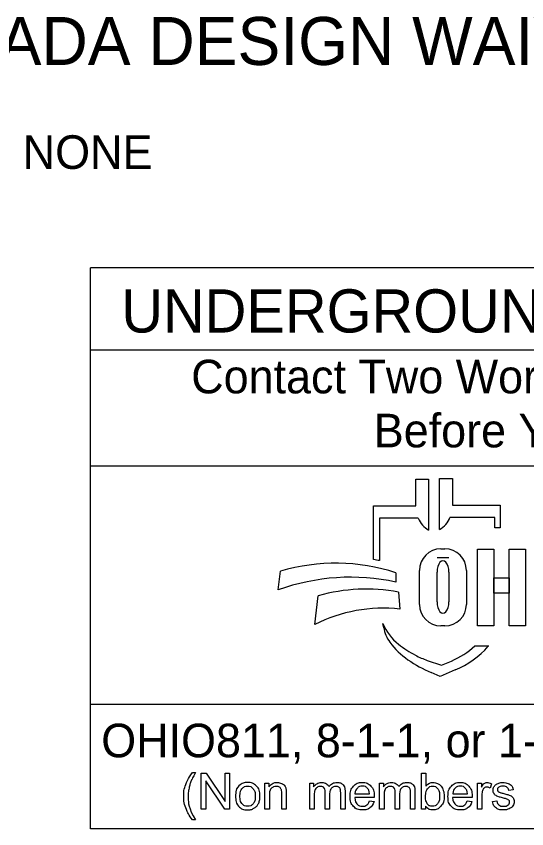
# Model space of a CAD drawing. Extents: x 0 to 34, y 0 to 22.
# Drawn here: x 2.068 to 4.196, y 2.143 to 5.529 of the extents above; entities that cross this region are included whole.
import ezdxf

# ---------------------------------------------------------------- set-up
doc = ezdxf.new("R2010")
doc.units = 0
for name, color, linetype in [('Default', 7, 'Continuous'), ('SH_Data', 7, 'Continuous'), ('SH_Text', 7, 'Continuous')]:
    doc.layers.add(name, color=color, linetype=linetype)

msp = doc.modelspace()

# ---------------------------------------------------------------- linework, layer by layer
at = {"layer": 'SH_Data'}
for p, q in [((2.3775, 2.1428), (2.3775, 4.4803)), ((6.6275, 4.4803), (2.3775, 4.4803)), ((2.3775, 4.1387), (6.6275, 4.1387)), ((2.3775, 3.6553), (6.6275, 3.6553)), ((6.6275, 2.6607), (2.3775, 2.6607)), ((6.6275, 2.1428), (2.3775, 2.1428))]:
    msp.add_line(p, q, dxfattribs=at)
at = {"layer": 'SH_Text'}
for p, q in [((3.7335, 3.4883), (3.7335, 3.5998)), ((3.7335, 3.5998), (3.7872, 3.5998)), ((3.7872, 3.5998), (3.7872, 3.3877)), ((3.8329, 3.39), (3.8329, 3.6021)), ((3.8329, 3.6021), (3.8865, 3.6021)), ((3.8865, 3.6021), (3.8865, 3.4906)), ((3.5576, 3.2644), (3.5576, 3.4883)), ((3.5576, 3.4883), (3.7335, 3.4883)), ((3.8865, 3.4906), (4.0857, 3.4906)), ((4.0857, 3.4906), (4.0857, 3.3968)), ((3.5828, 3.4369), (3.5828, 3.26)), ((3.7439, 3.4369), (3.5828, 3.4369)), ((4.0625, 3.4392), (3.8761, 3.4392)), ((4.0625, 3.3968), (4.0625, 3.4392)), ((4.0857, 3.3968), (4.0625, 3.3968)), ((3.8385, 3.3091), (3.8551, 3.3091)), ((3.8718, 3.2721), (3.822, 3.2721)), ((3.7491, 3.0776), (3.7491, 3.2196)), ((3.9445, 3.2196), (3.9445, 3.0776)), ((3.1602, 3.1381), (3.1696, 3.2162)), ((3.6509, 3.2097), (3.6509, 3.1709)), ((3.822, 3.089), (3.822, 3.2114)), ((3.8718, 3.2114), (3.8718, 3.089)), ((3.6608, 3.1291), (3.6671, 3.0582)), ((3.312, 2.9936), (3.3267, 3.1137)), ((3.5997, 2.9807), (3.5967, 2.9986)), ((3.8551, 2.9882), (3.8385, 2.9882)), ((3.98, 2.9048), (4.0375, 2.9048)), ((3.7816, 2.8444), (3.841, 2.8239)), ((3.841, 2.8239), (3.8821, 2.8417)), ((3.835, 2.7769), (3.7976, 2.7934)), ((3.8983, 2.8044), (3.835, 2.7769))]:
    msp.add_line(p, q, dxfattribs=at)
for points in [[(3.991, 3.3081), (4.0589, 3.3081), (4.0589, 2.9881), (3.991, 2.9881)], [(4.1231, 3.3081), (4.1911, 3.3081), (4.1911, 2.9881), (4.1231, 2.9881)], [(4.0589, 3.1882), (4.1231, 3.1882), (4.1231, 3.1242), (4.0589, 3.1242)]]:
    msp.add_lwpolyline(points, close=True, dxfattribs=at)
for points in [[(2.8021, 2.3766), (2.8153, 2.3766)], [(2.8389, 2.2239), (2.8389, 2.3741), (2.8592, 2.3741), (2.9382, 2.2561), (2.9382, 2.3741), (2.9572, 2.3741), (2.9572, 2.2239), (2.9369, 2.2239), (2.8579, 2.3419), (2.8579, 2.2239), (2.8389, 2.2239)], [(3.7743, 2.2239), (3.7573, 2.2239), (3.7573, 2.3741), (3.7757, 2.3741), (3.7757, 2.3206)], [(3.1048, 2.2239), (3.1048, 2.3328), (3.1214, 2.3328), (3.1214, 2.3173)], [(3.2912, 2.2239), (3.2912, 2.3328), (3.3077, 2.3328), (3.3077, 2.3174)], [(3.5826, 2.2239), (3.5826, 2.3328), (3.5991, 2.3328), (3.5991, 2.3174)], [(3.9904, 2.2239), (3.9904, 2.3328), (4.007, 2.3328), (4.007, 2.3163)], [(4.0495, 2.3293), (4.043, 2.3122)], [(4.1394, 2.3046), (4.1213, 2.3022)], [(3.1233, 2.2833), (3.1233, 2.2239), (3.1048, 2.2239)], [(3.1932, 2.2908), (3.1932, 2.2239), (3.1748, 2.2239), (3.1748, 2.2901)], [(3.3097, 2.2803), (3.3097, 2.2239), (3.2912, 2.2239)], [(3.3743, 2.2871), (3.3743, 2.2239), (3.3559, 2.2239), (3.3559, 2.2946)], [(3.4388, 2.2986), (3.4388, 2.2239), (3.4203, 2.2239), (3.4203, 2.2924)], [(3.56, 2.2736), (3.4788, 2.2736)], [(3.4799, 2.2887), (3.5406, 2.2887)], [(3.601, 2.2803), (3.601, 2.2239), (3.5826, 2.2239)], [(3.6657, 2.2871), (3.6657, 2.2239), (3.6473, 2.2239), (3.6473, 2.2946)], [(3.7301, 2.2986), (3.7301, 2.2239), (3.7117, 2.2239), (3.7117, 2.2924)], [(3.968, 2.2736), (3.8868, 2.2736)], [(3.8879, 2.2887), (3.9486, 2.2887)], [(4.0088, 2.2809), (4.0088, 2.2239), (3.9904, 2.2239)], [(3.5404, 2.2591), (3.5595, 2.2567)], [(3.7743, 2.2375), (3.7743, 2.2239)], [(3.9484, 2.2591), (3.9675, 2.2567)], [(4.053, 2.2564), (4.0712, 2.2593)], [(2.8153, 2.1798), (2.8021, 2.1798)]]:
    msp.add_lwpolyline(points, dxfattribs=at)
for centre, radius, start, end in [((3.8353, 3.4736), 0.0985, 201.9296, 240.7469), ((3.7847, 3.476), 0.0985, 299.2531, 338.0704), ((3.8385, 3.2196), 0.0895, 90, 180), ((3.8551, 3.2196), 0.0895, 0, 90), ((3.4295, 2.4554), 0.8191, 79.2074, 81.0007), ((3.3997, 2.4302), 0.8191, 72.1402, 106.3144), ((3.4628, 2.2991), 0.8919, 77.8238, 109.8274), ((3.5267, 2.4094), 0.7322, 79.44, 105.8467), ((3.5987, 2.4262), 0.6357, 83.8248, 116.8021), ((3.8385, 3.0776), 0.0895, 180, 270), ((3.8551, 3.0776), 0.0895, 270, 0), ((3.7841, 3.0707), 0.2008, 201.0457, 232.5314), ((3.741, 3.0048), 0.1433, 189.6817, 216.0884), ((3.8747, 3.1022), 0.3088, 216.0884, 235.7167), ((3.9766, 3.3219), 0.5173, 232.5314, 241.794), ((3.7387, 3.1722), 0.3602, 293.4582, 312.0712), ((3.7387, 3.1722), 0.401, 293.4582, 317.8286), ((4.0412, 3.3465), 0.6044, 235.7167, 246.2325), ((3.8914, 3.1631), 0.3371, 241.794, 250.9821)]:
    msp.add_arc(centre, radius, start, end, dxfattribs=at)
for centre, start_param, end_param in [((3.8469, 3.2114), 4.712389, 7.853982), ((3.8469, 3.089), 1.570796, 4.712389)]:
    msp.add_ellipse(centre, major_axis=(0, 0.0484), ratio=0.514403, start_param=start_param, end_param=end_param, dxfattribs=at)
for points in [[(2.8021, 2.1798), (2.7869, 2.199), (2.7763, 2.2248), (2.7657, 2.2506), (2.7657, 2.2783), (2.7657, 2.3026), (2.7736, 2.325), (2.7829, 2.3509), (2.8021, 2.3766)], [(2.8153, 2.3766), (2.8029, 2.3553), (2.7989, 2.3462), (2.7927, 2.332), (2.7891, 2.3167), (2.7847, 2.2975), (2.7847, 2.2782), (2.7847, 2.2289), (2.8153, 2.1798)], [(2.9814, 2.2783), (2.9814, 2.3085), (2.9981, 2.3231), (3.0122, 2.3352), (3.0323, 2.3352), (3.0547, 2.3352), (3.069, 2.3205), (3.0832, 2.3058), (3.0832, 2.2799), (3.0832, 2.2589), (3.0769, 2.2469), (3.0706, 2.2348), (3.0586, 2.2282), (3.0466, 2.2215), (3.0323, 2.2215), (3.0095, 2.2215), (2.9954, 2.2362), (2.9814, 2.2508), (2.9814, 2.2783)], [(3.0003, 2.2783), (3.0003, 2.2574), (3.0094, 2.247), (3.0185, 2.2366), (3.0323, 2.2366), (3.046, 2.2366), (3.0551, 2.2471), (3.0642, 2.2575), (3.0642, 2.279), (3.0642, 2.2991), (3.0551, 2.3095), (3.0459, 2.3199), (3.0323, 2.3199), (3.0185, 2.3199), (3.0094, 2.3096), (3.0003, 2.2992), (3.0003, 2.2783)], [(3.1214, 2.3173), (3.1334, 2.3352), (3.156, 2.3352), (3.1659, 2.3352), (3.1741, 2.3316), (3.1823, 2.3281), (3.1864, 2.3224), (3.1905, 2.3166), (3.1922, 2.3087), (3.1932, 2.3036), (3.1932, 2.2908)], [(3.1748, 2.2901), (3.1748, 2.3013), (3.1726, 2.3069), (3.1705, 2.3125), (3.165, 2.3158), (3.1595, 2.3191), (3.1521, 2.3191), (3.1404, 2.3191), (3.1318, 2.3117), (3.1233, 2.3042), (3.1233, 2.2833)], [(3.3077, 2.3174), (3.3128, 2.3254), (3.3214, 2.3303), (3.3299, 2.3352), (3.3407, 2.3352), (3.3528, 2.3352), (3.3606, 2.3301), (3.3683, 2.3251), (3.3715, 2.3161), (3.3844, 2.3352), (3.4051, 2.3352), (3.4213, 2.3352), (3.43, 2.3262), (3.4388, 2.3172), (3.4388, 2.2986)], [(3.3559, 2.2946), (3.3559, 2.3069), (3.3514, 2.313), (3.3469, 2.3191), (3.3366, 2.3191), (3.3288, 2.3191), (3.3222, 2.315), (3.3156, 2.311), (3.3126, 2.3031), (3.3097, 2.2952), (3.3097, 2.2803)], [(3.4203, 2.2924), (3.4203, 2.3035), (3.4185, 2.3083), (3.4168, 2.3132), (3.412, 2.3162), (3.4073, 2.3191), (3.401, 2.3191), (3.3895, 2.3191), (3.3819, 2.3115), (3.3743, 2.3039), (3.3743, 2.2871)], [(3.5595, 2.2567), (3.555, 2.24), (3.5428, 2.2307), (3.5306, 2.2215), (3.5117, 2.2215), (3.4878, 2.2215), (3.4738, 2.2362), (3.4598, 2.2509), (3.4598, 2.2774), (3.4598, 2.3049), (3.474, 2.32), (3.4881, 2.3352), (3.5106, 2.3352), (3.5324, 2.3352), (3.5463, 2.3203), (3.5601, 2.3055), (3.5601, 2.2785), (3.5601, 2.2769), (3.56, 2.2736)], [(3.5406, 2.2887), (3.5394, 2.3025), (3.5337, 2.3094), (3.5249, 2.3201), (3.5108, 2.3201), (3.4981, 2.3201), (3.4894, 2.3115), (3.4808, 2.303), (3.4799, 2.2887)], [(3.5991, 2.3174), (3.6042, 2.3254), (3.6127, 2.3303), (3.6212, 2.3352), (3.6321, 2.3352), (3.6442, 2.3352), (3.6519, 2.3301), (3.6597, 2.3251), (3.6628, 2.3161), (3.6758, 2.3352), (3.6965, 2.3352), (3.7127, 2.3352), (3.7214, 2.3262), (3.7301, 2.3172), (3.7301, 2.2986)], [(3.6473, 2.2946), (3.6473, 2.3069), (3.6428, 2.313), (3.6383, 2.3191), (3.628, 2.3191), (3.6202, 2.3191), (3.6136, 2.315), (3.607, 2.311), (3.604, 2.3031), (3.601, 2.2952), (3.601, 2.2803)], [(3.7117, 2.2924), (3.7117, 2.3035), (3.7099, 2.3083), (3.7081, 2.3132), (3.7034, 2.3162), (3.6987, 2.3191), (3.6923, 2.3191), (3.6809, 2.3191), (3.6733, 2.3115), (3.6657, 2.3039), (3.6657, 2.2871)], [(3.7741, 2.2792), (3.7741, 2.2596), (3.7794, 2.2509), (3.7881, 2.2366), (3.8029, 2.2366), (3.815, 2.2366), (3.8238, 2.2471), (3.8326, 2.2576), (3.8326, 2.2784), (3.8326, 2.2998), (3.8241, 2.3099), (3.8157, 2.3201), (3.8038, 2.3201), (3.7917, 2.3201), (3.7829, 2.3096), (3.7741, 2.299), (3.7741, 2.2792)], [(3.7757, 2.3206), (3.7874, 2.3352), (3.8055, 2.3352), (3.8155, 2.3352), (3.8245, 2.3311), (3.8335, 2.3271), (3.8392, 2.3198), (3.845, 2.3124), (3.8483, 2.3021), (3.8516, 2.2918), (3.8516, 2.28), (3.8516, 2.252), (3.8378, 2.2368), (3.8239, 2.2215), (3.8046, 2.2215), (3.7853, 2.2215), (3.7743, 2.2375)], [(3.9675, 2.2567), (3.963, 2.24), (3.9508, 2.2307), (3.9386, 2.2215), (3.9196, 2.2215), (3.8958, 2.2215), (3.8818, 2.2362), (3.8678, 2.2509), (3.8678, 2.2774), (3.8678, 2.3049), (3.882, 2.32), (3.8961, 2.3352), (3.9186, 2.3352), (3.9404, 2.3352), (3.9543, 2.3203), (3.9681, 2.3055), (3.9681, 2.2785), (3.9681, 2.2769), (3.968, 2.2736)], [(3.9486, 2.2887), (3.9474, 2.3025), (3.9417, 2.3094), (3.9328, 2.3201), (3.9188, 2.3201), (3.9061, 2.3201), (3.8974, 2.3115), (3.8888, 2.303), (3.8879, 2.2887)], [(4.007, 2.3163), (4.0133, 2.3278), (4.0187, 2.3315), (4.0241, 2.3352), (4.0305, 2.3352), (4.0398, 2.3352), (4.0495, 2.3293)], [(4.043, 2.3122), (4.0363, 2.3162), (4.0295, 2.3162), (4.0235, 2.3162), (4.0187, 2.3125), (4.0139, 2.3089), (4.0119, 2.3024), (4.0088, 2.2926), (4.0088, 2.2809)], [(4.1213, 2.3022), (4.1201, 2.3106), (4.1142, 2.3153), (4.1083, 2.3201), (4.0975, 2.3201), (4.0848, 2.3201), (4.0794, 2.3159), (4.0739, 2.3116), (4.0739, 2.306), (4.0739, 2.3024), (4.0762, 2.2995), (4.0785, 2.2966), (4.0833, 2.2946), (4.086, 2.2936), (4.0996, 2.2899), (4.1192, 2.2847), (4.1269, 2.2813), (4.1347, 2.278), (4.1391, 2.2717), (4.1435, 2.2653), (4.1435, 2.2559), (4.1435, 2.2467), (4.1381, 2.2386), (4.1327, 2.2304), (4.1226, 2.226), (4.1124, 2.2215), (4.0996, 2.2215), (4.0784, 2.2215), (4.0672, 2.2303), (4.0561, 2.2391), (4.053, 2.2564)], [(4.0712, 2.2593), (4.0727, 2.2483), (4.0798, 2.2425), (4.0868, 2.2366), (4.0995, 2.2366), (4.1122, 2.2366), (4.1184, 2.2418), (4.1245, 2.247), (4.1245, 2.254), (4.1245, 2.2602), (4.1191, 2.2638), (4.1153, 2.2663), (4.1002, 2.2701), (4.0799, 2.2752), (4.072, 2.2789), (4.0642, 2.2827), (4.0601, 2.2893), (4.0561, 2.2959), (4.0561, 2.3038), (4.0561, 2.3111), (4.0594, 2.3173), (4.0628, 2.3235), (4.0685, 2.3276), (4.0728, 2.3308), (4.0803, 2.333), (4.0877, 2.3352), (4.0962, 2.3352), (4.109, 2.3352), (4.1187, 2.3315), (4.1284, 2.3278), (4.133, 2.3215), (4.1377, 2.3152), (4.1394, 2.3046)], [(3.4788, 2.2736), (3.4799, 2.2557), (3.489, 2.2462), (3.4981, 2.2366), (3.5117, 2.2366), (3.5219, 2.2366), (3.5291, 2.242), (3.5362, 2.2473), (3.5404, 2.2591)], [(3.8868, 2.2736), (3.8879, 2.2557), (3.897, 2.2462), (3.9061, 2.2366), (3.9197, 2.2366), (3.9299, 2.2366), (3.937, 2.242), (3.9442, 2.2473), (3.9484, 2.2591)]]:
    msp.add_open_spline(points, degree=3, dxfattribs=at)

# ---------------------------------------------------------------- texts
at = {"layer": 'Default'}
msp.add_text('NONE', height=0.14, dxfattribs=at).set_placement((2.0947, 4.8925))
at = {"layer": 'SH_Text'}
for s, height, p in [('ADA DESIGN WAIVERS', 0.2, (1.9944, 5.3256)), ('UNDERGROUND UTILITIES', 0.18, (2.5057, 4.2106)), ('Contact Two Working Days', 0.14, (2.7972, 3.9571)), ('Before You Dig', 0.14, (3.5583, 3.7321)), ('OHIO811, 8-1-1, or 1-800-362-2764', 0.14, (2.422, 2.4406))]:
    msp.add_text(s, height=height, dxfattribs=at).set_placement(p)

doc.saveas('drawing.dxf')
